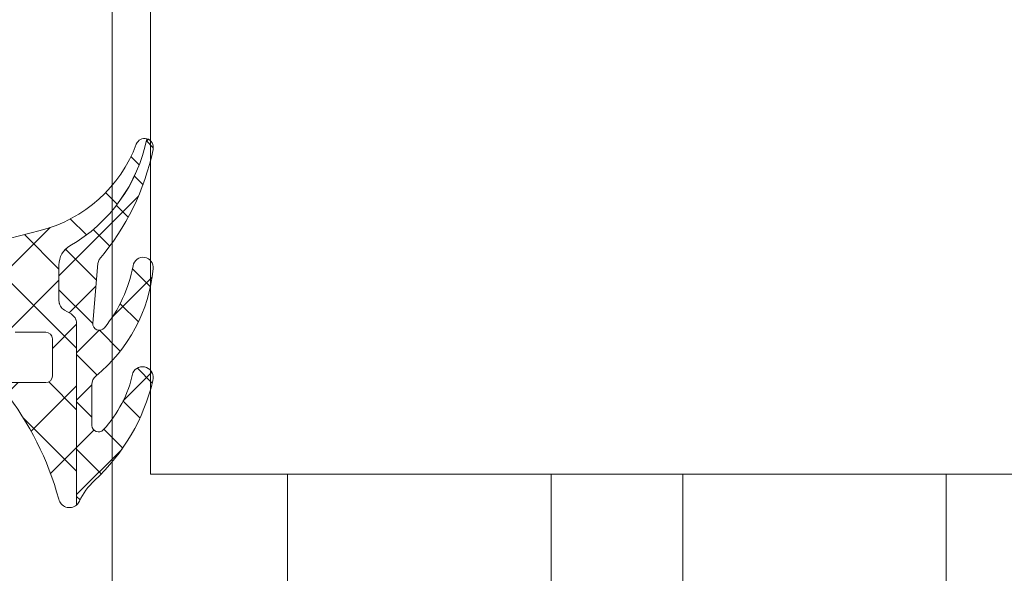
# Model space of a CAD drawing. Header units: millimetres. Extents: x 144573 to 336993, y 74252 to 247042.
# Tile 814 of 1056: x 198244 to 198289, y 222136 to 222161. Entities that reach past the tile are written whole.
import ezdxf

# ---------------------------------------------------------------- set-up
doc = ezdxf.new("R2010")
doc.units = ezdxf.units.MM
doc.layers.add('FASÁDA DETAILNÍ', color=255, linetype='Continuous', lineweight=0)

msp = doc.modelspace()

# ---------------------------------------------------------------- hatches: boundary and pattern name
at = {"layer": 'FASÁDA DETAILNÍ'}
h = msp.add_hatch(dxfattribs=at)
h.set_pattern_fill('ANSI37', color=256, scale=0.625, angle=90, style=0)
h.set_pattern_definition([(135, (223145.3692754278, 214980.7191690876), (-1.403165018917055, -1.403165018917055), []), (225, (223145.3692754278, 214980.7191690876), (1.403165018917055, -1.403165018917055), [])])
edge = h.paths.add_edge_path()
edge.add_ellipse((198245.1717338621, 222144.6060157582), major_axis=(-5.039467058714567, 0), ratio=1, start_angle=299.79178446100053, end_angle=355.0355387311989, ccw=False)
edge.add_ellipse((198242.8169336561, 222148.7191002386), major_axis=(-0.3000000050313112, 0), ratio=1, start_angle=270.0006926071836, end_angle=299.79217297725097, ccw=False)
edge.add_line((198242.8169300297, 222149.0191002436), (198243.3512140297, 222149.0191032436))
edge.add_ellipse((198243.3512152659, 222148.7191034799), major_axis=(-0.2999997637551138, 0), ratio=1, start_angle=179.9999548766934, end_angle=270.00023610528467, ccw=False)
edge.add_line((198243.6512150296, 222148.7191032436), (198243.6512150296, 222147.1691062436))
edge.add_ellipse((198243.9512256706, 222147.1691138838), major_axis=(-0.3000106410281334, 0), ratio=1, start_angle=0.001459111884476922, end_angle=89.99567605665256)
edge.add_line((198243.9512030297, 222146.8691032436), (198245.3511850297, 222146.8690922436))
edge.add_ellipse((198245.3511821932, 222146.5691024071), major_axis=(-0.2999898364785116, 0), ratio=1, start_angle=180.0003507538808, end_angle=269.99945825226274, ccw=False)
edge.add_line((198245.6511720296, 222146.5691042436), (198245.6511720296, 222144.8690922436))
edge.add_ellipse((198245.3511618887, 222144.8690993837), major_axis=(-0.3000101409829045, 0), ratio=1, start_angle=90.00441944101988, end_angle=179.9986363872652, ccw=False)
edge.add_line((198245.3511850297, 222144.5690892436), (198243.7873540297, 222144.5691002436))
edge.add_ellipse((198243.7544970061, 222144.2679411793), major_axis=(-0.3029461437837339, 0), ratio=1, start_angle=-96.2264509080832, end_angle=13.48357731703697)
edge.add_ellipse((198232.4385326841, 222135.5630180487), major_axis=(-14.00076634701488, 0), ratio=1, start_angle=195.3017322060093, end_angle=218.0756200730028, ccw=False)
edge.add_ellipse((198246.4307704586, 222139.3697316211), major_axis=(-0.5004721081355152, 0), ratio=1, start_angle=12.91760853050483, end_angle=129.8066343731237)
edge.add_line((198246.7511720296, 222138.9852642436), (198246.7511720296, 222147.2685432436))
edge.add_ellipse((198246.2511723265, 222147.2685427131), major_axis=(-0.499999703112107, 0), ratio=1, start_angle=180.0000607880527, end_angle=240.0000196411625)
edge.add_line((198246.5011720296, 222147.7015552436), (198246.2011720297, 222147.8747612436))
edge.add_ellipse((198246.4511717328, 222148.3077737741), major_axis=(-0.4999997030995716, 0), ratio=1, start_angle=6.078805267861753e-05, end_angle=60.00001964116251, ccw=False)
edge.add_line((198245.9511720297, 222148.3077732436), (198245.9511720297, 222149.9371212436))
edge.add_ellipse((198246.9511713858, 222149.9371220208), major_axis=(-0.9999993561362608, 0), ratio=1, start_angle=-59.94966113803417, end_angle=4.4527992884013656e-05, ccw=False)
edge.add_ellipse((198242.7948446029, 222157.121502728), major_axis=(-7.300023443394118, 0), ratio=1, start_angle=120.0503545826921, end_angle=168.7144463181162)
edge.add_ellipse((198249.8511816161, 222155.3062706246), major_axis=(-0.3999905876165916, 0), ratio=1, start_angle=255.1470247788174, end_angle=339.4981705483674)
edge.add_ellipse((198243.5020834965, 222157.680337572), major_axis=(-6.378448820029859, 0), ratio=1, start_angle=104.45259778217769, end_angle=159.4981254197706, ccw=False)
edge.add_line((198245.0940100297, 222151.5037382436), (198243.6833030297, 222151.1401512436))
edge.add_line((198243.6833030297, 222151.1401512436), (198242.8206020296, 222150.9300382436))
edge.add_ellipse((198244.1511670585, 222145.5934155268), major_axis=(-5.499995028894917, 0), ratio=1, start_angle=-76.00004503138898, end_angle=3.420221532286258e-05)
edge.add_line((198238.6511720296, 222145.5934122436), (198238.6511720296, 222133.1753842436))
edge.add_line((198238.6511720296, 222133.1753842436), (198238.9387910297, 222131.8123272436))
edge.add_ellipse((198238.4495646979, 222131.7090946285), major_axis=(-0.4999993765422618, 0), ratio=1, start_angle=130.2837515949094, end_angle=191.915300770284, ccw=False)
edge.add_line((198238.7728510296, 222131.3276692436), (198236.9162430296, 222129.7540582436))
edge.add_ellipse((198237.4011725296, 222129.1819192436), major_axis=(-0.7499997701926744, 0), ratio=1, start_angle=-49.71629384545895, end_angle=130.2837061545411)
edge.add_line((198237.8861020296, 222128.6097802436), (198240.1977460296, 222130.5690662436))
edge.add_ellipse((198239.5511738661, 222131.3319178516), major_axis=(-0.9999990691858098, 0), ratio=1, start_angle=130.2836986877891, end_angle=191.9152478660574)
edge.add_line((198240.5296270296, 222131.5383822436), (198240.1511720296, 222133.3319192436))
edge.add_line((198240.1511720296, 222133.3319192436), (198240.1511720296, 222145.0421202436))
h = msp.add_hatch(dxfattribs=at)
h.set_pattern_fill('ANSI37', color=256, scale=0.48, angle=90, style=0)
h.set_pattern_definition([(135, (223145.3692754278, 214980.7191690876), (-1.077630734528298, -1.077630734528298), []), (225, (223145.3692754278, 214980.7191690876), (1.077630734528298, -1.077630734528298), [])])
edge = h.paths.add_edge_path()
edge.add_arc((198247.9521712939, 222144.4802136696), 0.4999992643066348, 129.4073371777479, 179.9999342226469)
edge.add_line((198247.4521720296, 222144.4802142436), (198247.4521720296, 222142.6181172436))
edge.add_arc((198247.7521722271, 222142.6181175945), 0.3000001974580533, 180.0000670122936, 317.3578430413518)
edge.add_arc((198243.878377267, 222146.1855323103), 5.566188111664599, 317.3577388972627, 347.8089673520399)
edge.add_arc((198249.76245355, 222144.8022383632), 0.4897187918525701, -17.013972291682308, 154.8827571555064, ccw=False)
edge.add_arc((198241.4226956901, 222146.7481296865), 9.052420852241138, 312.79332113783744, 346.65656128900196, ccw=False)
edge.add_arc((198249.6105759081, 222137.9039529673), 2.99999983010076, 132.7932868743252, 155.2450969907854)
edge.add_arc((198246.4317698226, 222139.3697351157), 0.5004751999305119, 309.80643418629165, 335.2448242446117, ccw=False)
edge.add_line((198246.7521720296, 222138.9852642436), (198246.7521720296, 222147.2685432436))
edge.add_arc((198246.2521723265, 222147.2685427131), 0.499999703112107, 6.078805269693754e-05, 60.00001964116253)
edge.add_line((198246.5021720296, 222147.7015552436), (198246.2021720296, 222147.8747612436))
edge.add_arc((198246.4521717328, 222148.3077737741), 0.4999997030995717, 180.0000607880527, 240.0000196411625, ccw=False)
edge.add_line((198245.9521720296, 222148.3077732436), (198245.9521720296, 222149.9371212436))
edge.add_arc((198246.9521713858, 222149.9371220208), 0.9999993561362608, 120.05033886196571, 180.0000445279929, ccw=False)
edge.add_arc((198242.7958446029, 222157.1215027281), 7.300023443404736, 300.05035458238, 348.7144463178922)
edge.add_arc((198249.8521816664, 222155.3062701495), 0.3999910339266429, -15.00127660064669, 75.14704919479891, ccw=False)
edge.add_arc((198239.3326776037, 222157.4329906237), 11.13157184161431, 319.41303872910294, 348.44234221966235, ccw=False)
edge.add_line((198247.7862090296, 222150.1907742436), (198247.7285080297, 222149.9985572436))
edge.add_line((198247.7285080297, 222149.9985572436), (198247.4906700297, 222147.2813502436))
edge.add_arc((198247.7895273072, 222147.2551912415), 0.2999999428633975, 174.9976449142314, 320.9690488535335)
edge.add_arc((198243.1093012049, 222151.0493632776), 6.324969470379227, 320.9689666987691, 349.5200292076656)
edge.add_arc((198249.7871370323, 222149.8204859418), 0.4650353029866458, -7.528137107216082, 170.292026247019, ccw=False)
edge.add_arc((198243.0308046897, 222150.4699847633), 7.252239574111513, 309.407510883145, 354.3783283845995, ccw=False)

# ---------------------------------------------------------------- linework, layer by layer
for p, q in [((198248.369260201, 219182.1778107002), (198248.3692601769, 242857.1778107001)), ((198248.3692601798, 221667.6779195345), (198248.3692638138, 223807.1778109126)), ((198256.3692609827, 222140.3935999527), (198256.3692601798, 221667.6779195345)), ((198256.369260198, 222140.3935999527), (198256.369260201, 219187.1778107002)), ((198268.3692601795, 221667.6779195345), (198268.3692609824, 222140.3935999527)), ((198268.3692602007, 219187.1778107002), (198268.3692601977, 222140.3935999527)), ((198274.3692609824, 222140.3935999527), (198274.3692601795, 221667.6779195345)), ((198274.3692601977, 222140.3935999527), (198274.3692602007, 219187.1778107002)), ((198286.3692601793, 221667.6779195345), (198286.3692609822, 222140.3935999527)), ((198286.3692602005, 219187.1778107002), (198286.3692601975, 222140.3935999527))]:
    msp.add_line(p, q, dxfattribs=at)
msp.add_lwpolyline([(198250.1152601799, 222221.3644787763), (198250.1152601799, 222609.0552556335), (198294.1152601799, 222609.0552556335), (198294.1152601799, 222221.3644787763), (198294.1152601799, 222140.3935999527), (198250.1152601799, 222140.3935999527)], close=True, dxfattribs=at)
at = {"layer": 'FASÁDA DETAILNÍ', "extrusion": (0, 0, -1)}
for points in [[(-198243.4599010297, 222144.1973042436, 0.0996982), (-198245.9429640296, 222139.2578512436, -0.559391), (-198246.7511720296, 222138.9852642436), (-198246.7511720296, 222147.2685432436), (-198246.7511720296, 222147.2685432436, -0.267949), (-198246.5011720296, 222147.7015552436), (-198246.2011720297, 222147.8747612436), (-198246.2011720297, 222147.8747612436, 0.267949), (-198245.9511720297, 222148.3077732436), (-198245.9511720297, 222149.9371212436), (-198245.9511720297, 222149.9371212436, 0.267714), (-198246.4504110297, 222150.8027072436, -0.215587), (-198249.9537150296, 222155.6928962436, -0.385623), (-198249.4765260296, 222155.4463622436, 0.244909), (-198245.0940100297, 222151.5037382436), (-198243.6833030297, 222151.1401512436)], [(-198243.9512030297, 222146.8691032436), (-198245.3511850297, 222146.8690922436), (-198245.3511850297, 222146.8690922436, 0.414209), (-198245.6511720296, 222146.5691042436), (-198245.6511720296, 222144.8690922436), (-198245.6511720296, 222144.8690922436, 0.414184), (-198245.3511850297, 222144.5690892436), (-198243.7873540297, 222144.5691002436)]]:
    msp.add_lwpolyline(points, format="xyb", dxfattribs=at)
at = {"layer": 'FASÁDA DETAILNÍ'}
msp.add_lwpolyline([(198247.6347570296, 222144.8665392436, 0.224409), (198247.4521720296, 222144.4802142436), (198247.4521720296, 222142.6181172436), (198247.4521720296, 222142.6181172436, 0.683163), (198247.9728520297, 222142.4148922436, 0.133656), (198249.3190420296, 222145.0101102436, -0.931673), (198250.2307390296, 222144.6589442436, -0.148841), (198247.5725100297, 222140.1053812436, 0.0982791), (198246.8862540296, 222139.1601652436, -0.111454), (198246.7521720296, 222138.9852642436), (198246.7521720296, 222147.2685432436), (198246.7521720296, 222147.2685432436, 0.267949), (198246.5021720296, 222147.7015552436), (198246.2021720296, 222147.8747612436), (198246.2021720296, 222147.8747612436, -0.267949), (198245.9521720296, 222148.3077732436), (198245.9521720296, 222149.9371212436), (198245.9521720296, 222149.9371212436, -0.267714), (198246.4514110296, 222150.8027072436, 0.215587), (198249.9547150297, 222155.6928962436, -0.414972), (198250.2385410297, 222155.2027362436, -0.127346), (198247.7862090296, 222150.1907742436), (198247.7285080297, 222149.9985572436), (198247.4906700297, 222147.2813502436), (198247.4906700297, 222147.2813502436, 0.739768), (198248.0225690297, 222147.0662692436, 0.125226), (198249.3287610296, 222149.8989032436, -0.981156), (198250.2481640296, 222149.7595602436, -0.19878), (198247.6347570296, 222144.8665392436)], format="xyb", close=True, dxfattribs=at)

doc.saveas('drawing.dxf')
